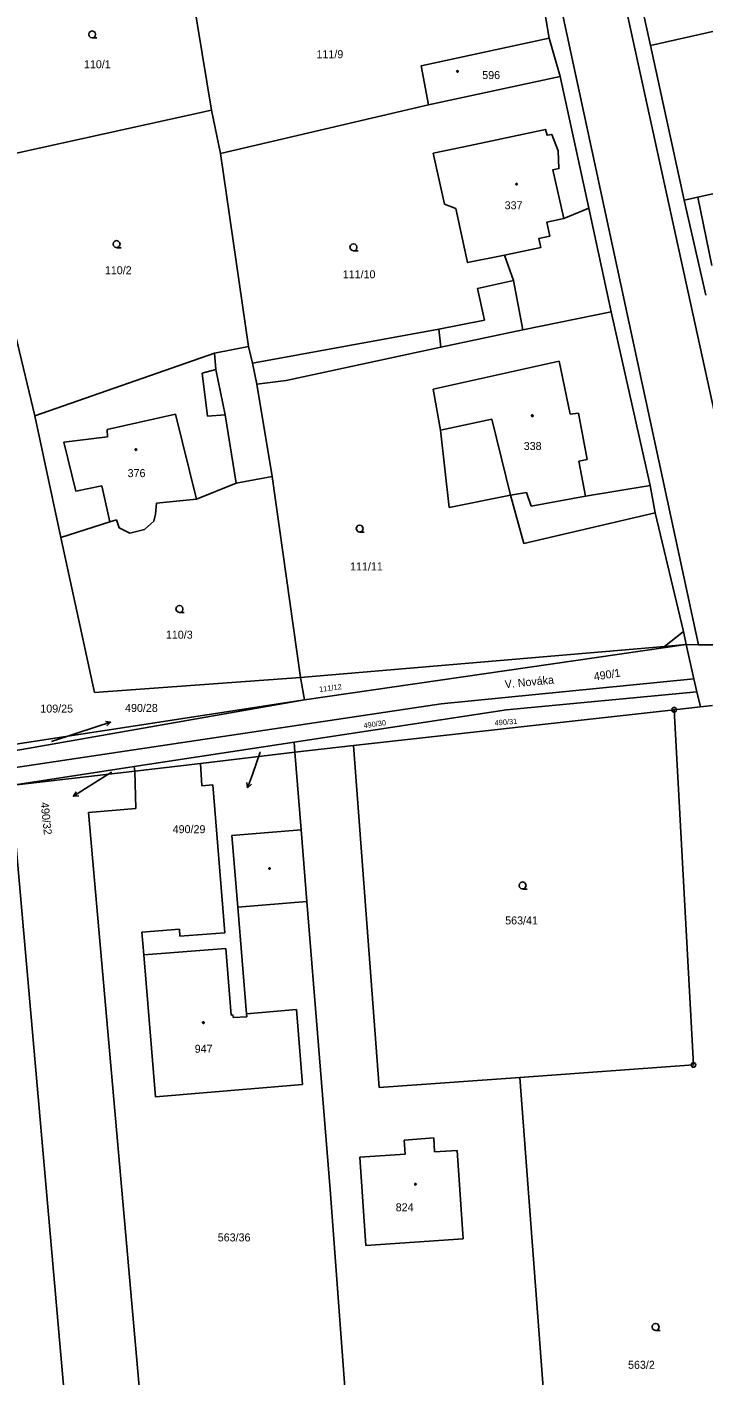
# Model space of a CAD drawing. Extents: x -757994 to -755874, y -1047691 to -1046119.
# Drawn here: x -756475.6 to -756403.7, y -1047252.5 to -1047109.3 of the extents above; entities that cross this region are included whole.
import ezdxf

# ---------------------------------------------------------------- set-up
doc = ezdxf.new("R2010")
doc.units = 0
doc.layers.add('katastrální mapa', color=7, linetype='Continuous')

msp = doc.modelspace()

# ---------------------------------------------------------------- linework, layer by layer
at = {"layer": 'katastrální mapa'}
for p, q in [((-756397.11, -1047175.01), (-756415, -1047093.07)), ((-756421.74, -1047093.61), (-756404.48, -1047173.68)), ((-756455.97, -1047118.2), (-756459.61, -1047096.05)), ((-756421.95, -1047099.73), (-756420.05, -1047110.55)), ((-756411.68, -1047100.29), (-756409.3, -1047111.32)), ((-756383.59, -1047105.55), (-756409.3, -1047111.32)), ((-756433.66, -1047113.46), (-756420.05, -1047110.55)), ((-756420.05, -1047110.55), (-756418.88, -1047114.62)), ((-756409.3, -1047111.32), (-756405.71, -1047127.74)), ((-756432.89, -1047117.63), (-756433.66, -1047113.46)), ((-756432.89, -1047117.63), (-756418.88, -1047114.62)), ((-756418.88, -1047114.62), (-756415.86, -1047128.6)), ((-756455.02, -1047122.79), (-756432.89, -1047117.63)), ((-756481.22, -1047123.75), (-756455.97, -1047118.2)), ((-756455.97, -1047118.2), (-756455.02, -1047122.79)), ((-756455.02, -1047122.79), (-756452.02, -1047143.28)), ((-756381.66, -1047122.36), (-756404.26, -1047127.42)), ((-756481.22, -1047123.75), (-756474.76, -1047150.65)), ((-756404.26, -1047127.42), (-756405.71, -1047127.74)), ((-756405.71, -1047127.74), (-756403.42, -1047137.85)), ((-756402.77, -1047134.67), (-756404.26, -1047127.42)), ((-756418.51, -1047129.68), (-756415.86, -1047128.6)), ((-756415.86, -1047128.6), (-756413.48, -1047139.62)), ((-756423.87, -1047136.29), (-756424.81, -1047133.57)), ((-756423.87, -1047136.29), (-756427.7, -1047137.11)), ((-756422.86, -1047141.52), (-756423.87, -1047136.29)), ((-756427.7, -1047137.11), (-756426.95, -1047140.49)), ((-756426.95, -1047140.49), (-756431.78, -1047141.44)), ((-756422.86, -1047141.52), (-756413.48, -1047139.62)), ((-756413.48, -1047139.62), (-756409.34, -1047158.06)), ((-756431.78, -1047141.44), (-756451.62, -1047145.06)), ((-756431.78, -1047141.44), (-756431.59, -1047143.36)), ((-756431.59, -1047143.36), (-756422.86, -1047141.52)), ((-756455.64, -1047143.98), (-756452.02, -1047143.28)), ((-756452.02, -1047143.28), (-756451.62, -1047145.06)), ((-756448.02, -1047146.91), (-756431.59, -1047143.36)), ((-756474.76, -1047150.65), (-756455.64, -1047143.98)), ((-756455.49, -1047145.74), (-756455.64, -1047143.98)), ((-756419.02, -1047144.83), (-756432.4, -1047147.82)), ((-756417.82, -1047150.46), (-756419.02, -1047144.83)), ((-756455.49, -1047145.74), (-756456.94, -1047146.1)), ((-756456.94, -1047146.1), (-756456.38, -1047150.68)), ((-756454.5, -1047150.53), (-756455.49, -1047145.74)), ((-756451.62, -1047145.06), (-756451.13, -1047147.3)), ((-756451.13, -1047147.3), (-756448.02, -1047146.91)), ((-756449.5, -1047157.11), (-756451.13, -1047147.3)), ((-756432.4, -1047147.82), (-756431.63, -1047152.16)), ((-756474.76, -1047150.65), (-756471.97, -1047163.57)), ((-756459.78, -1047150.47), (-756467.07, -1047152.11)), ((-756457.55, -1047159.49), (-756459.78, -1047150.47)), ((-756456.38, -1047150.68), (-756454.5, -1047150.53)), ((-756453.34, -1047157.81), (-756454.5, -1047150.53)), ((-756416.93, -1047150.36), (-756417.82, -1047150.46)), ((-756416.03, -1047155.27), (-756416.93, -1047150.36)), ((-756467.07, -1047152.11), (-756467.01, -1047152.87)), ((-756426.16, -1047150.99), (-756431.63, -1047152.16)), ((-756431.63, -1047152.16), (-756430.7, -1047160.39)), ((-756424.18, -1047159.09), (-756426.16, -1047150.99)), ((-756467.01, -1047152.87), (-756471.67, -1047153.46)), ((-756471.67, -1047153.46), (-756470.37, -1047158.66)), ((-756416.91, -1047155.45), (-756416.03, -1047155.27)), ((-756416.22, -1047159.19), (-756416.91, -1047155.45)), ((-756457.55, -1047159.49), (-756453.34, -1047157.81)), ((-756453.34, -1047157.81), (-756449.5, -1047157.11)), ((-756446.49, -1047178.44), (-756449.5, -1047157.11)), ((-756470.37, -1047158.66), (-756467.63, -1047158.09)), ((-756467.63, -1047158.09), (-756466.78, -1047161.92)), ((-756430.7, -1047160.39), (-756424.18, -1047159.09)), ((-756422.49, -1047158.78), (-756424.18, -1047159.09)), ((-756424.18, -1047159.09), (-756422.76, -1047164.21)), ((-756421.97, -1047160.23), (-756422.49, -1047158.78)), ((-756416.22, -1047159.19), (-756421.97, -1047160.23)), ((-756409.34, -1047158.06), (-756416.22, -1047159.19)), ((-756409.34, -1047158.06), (-756408.78, -1047160.95)), ((-756461.91, -1047161.09), (-756461.8, -1047159.94)), ((-756461.8, -1047159.94), (-756457.55, -1047159.49)), ((-756471.97, -1047163.57), (-756466.78, -1047161.92)), ((-756466.78, -1047161.92), (-756466.05, -1047161.7)), ((-756466.05, -1047161.7), (-756465.79, -1047162.55)), ((-756463.08, -1047162.74), (-756462.09, -1047161.85)), ((-756462.09, -1047161.85), (-756461.91, -1047161.09)), ((-756422.76, -1047164.21), (-756408.78, -1047160.95)), ((-756408.78, -1047160.95), (-756405.8, -1047173.57)), ((-756471.97, -1047163.57), (-756468.42, -1047180.02)), ((-756465.79, -1047162.55), (-756464.65, -1047163.1)), ((-756464.65, -1047163.1), (-756463.08, -1047162.74)), ((-756405.8, -1047173.57), (-756407.81, -1047175.15)), ((-756405.8, -1047173.57), (-756405.49, -1047174.95)), ((-756404.48, -1047173.68), (-756404.2, -1047174.96)), ((-756446.07, -1047180.81), (-756405.49, -1047174.95)), ((-756407.81, -1047175.15), (-756405.49, -1047174.95)), ((-756404.2, -1047174.96), (-756405.49, -1047174.95)), ((-756405.49, -1047174.95), (-756404.67, -1047178.57)), ((-756397.11, -1047175.01), (-756404.2, -1047174.96)), ((-756446.49, -1047178.44), (-756407.81, -1047175.15)), ((-756468.42, -1047180.02), (-756446.49, -1047178.44)), ((-756446.49, -1047178.44), (-756446.07, -1047180.81)), ((-756431.54, -1047181.25), (-756404.67, -1047178.57)), ((-756404.67, -1047178.57), (-756404.36, -1047179.96)), ((-756446.07, -1047180.81), (-756477.7, -1047185.65)), ((-756477.54, -1047186.35), (-756446.07, -1047180.81)), ((-756424.59, -1047181.87), (-756404.36, -1047179.96)), ((-756404.36, -1047179.96), (-756403.99, -1047181.57)), ((-756431.54, -1047181.25), (-756477.02, -1047188.04)), ((-756447.19, -1047185.32), (-756424.59, -1047181.87)), ((-756406.78, -1047181.88), (-756440.87, -1047185.66)), ((-756406.84, -1047181.88), (-756406.72, -1047181.88)), ((-756403.99, -1047181.57), (-756406.78, -1047181.88)), ((-756406.78, -1047181.88), (-756404.71, -1047219.6)), ((-756403.99, -1047181.57), (-756402.69, -1047181.43)), ((-756472.98, -1047185.23), (-756468.12, -1047183.66)), ((-756466.69, -1047183.2), (-756468.12, -1047183.66)), ((-756464.18, -1047187.91), (-756447.19, -1047185.32)), ((-756447.1, -1047186.39), (-756457.13, -1047187.56)), ((-756450.79, -1047186.36), (-756451.62, -1047188.73)), ((-756447.19, -1047185.32), (-756447.1, -1047186.39)), ((-756447.1, -1047186.39), (-756440.87, -1047185.66)), ((-756446.43, -1047194.63), (-756447.1, -1047186.39)), ((-756440.87, -1047185.66), (-756438.15, -1047221.99)), ((-756477.31, -1047189.92), (-756464.18, -1047187.91)), ((-756464.18, -1047187.91), (-756464.1, -1047188.38)), ((-756457.13, -1047187.56), (-756464.1, -1047188.38)), ((-756457, -1047189.94), (-756457.13, -1047187.56)), ((-756464.1, -1047188.38), (-756477.31, -1047189.92)), ((-756466.61, -1047188.49), (-756469.37, -1047190.25)), ((-756464.01, -1047192.36), (-756464.1, -1047188.38)), ((-756452.12, -1047190.15), (-756451.62, -1047188.73)), ((-756470.64, -1047191.05), (-756469.37, -1047190.25)), ((-756455.82, -1047189.85), (-756457, -1047189.94)), ((-756454.56, -1047205.55), (-756455.82, -1047189.85)), ((-756469.03, -1047192.79), (-756464.01, -1047192.36)), ((-756463.18, -1047259.03), (-756469.03, -1047192.79)), ((-756446.43, -1047194.63), (-756453.79, -1047195.24)), ((-756445.82, -1047202.23), (-756446.43, -1047194.63)), ((-756453.79, -1047195.24), (-756453.17, -1047202.84)), ((-756453.17, -1047202.84), (-756445.82, -1047202.23)), ((-756443.34, -1047232.83), (-756445.82, -1047202.23)), ((-756452.24, -1047214.18), (-756453.17, -1047202.84)), ((-756463.38, -1047205.5), (-756459.37, -1047205.18)), ((-756459.37, -1047205.18), (-756459.32, -1047205.93)), ((-756463.16, -1047207.9), (-756463.38, -1047205.5)), ((-756459.32, -1047205.93), (-756454.56, -1047205.55)), ((-756463.16, -1047207.9), (-756454.43, -1047207.21)), ((-756461.92, -1047222.99), (-756463.16, -1047207.9)), ((-756454.43, -1047207.21), (-756453.87, -1047214.31)), ((-756446.91, -1047213.72), (-756452.24, -1047214.18)), ((-756446.3, -1047221.67), (-756446.91, -1047213.72)), ((-756453.87, -1047214.31), (-756453.69, -1047214.29)), ((-756453.69, -1047214.29), (-756453.67, -1047214.56)), ((-756452.22, -1047214.47), (-756453.67, -1047214.56)), ((-756452.24, -1047214.18), (-756452.22, -1047214.47)), ((-756438.15, -1047221.99), (-756423.18, -1047220.92)), ((-756404.71, -1047219.6), (-756423.18, -1047220.92)), ((-756423.18, -1047220.92), (-756419.64, -1047267.82)), ((-756404.77, -1047219.6), (-756404.65, -1047219.6)), ((-756446.3, -1047221.67), (-756461.92, -1047222.99)), ((-756435.49, -1047227.58), (-756432.33, -1047227.34)), ((-756435.39, -1047229.06), (-756435.49, -1047227.58)), ((-756432.33, -1047227.34), (-756432.24, -1047228.84)), ((-756440.19, -1047229.39), (-756435.39, -1047229.06)), ((-756439.55, -1047238.78), (-756440.19, -1047229.39)), ((-756432.24, -1047228.84), (-756429.86, -1047228.67)), ((-756429.86, -1047228.67), (-756429.21, -1047238.07)), ((-756441.4, -1047259.14), (-756443.34, -1047232.83)), ((-756429.21, -1047238.07), (-756439.55, -1047238.78))]:
    msp.add_line(p, q, dxfattribs=at)
for points in [[(-756468.64, -1047110.5), (-756468.83, -1047110.45), (-756468.97, -1047110.32), (-756469.02, -1047110.13), (-756468.97, -1047109.95), (-756468.83, -1047109.81), (-756468.65, -1047109.76), (-756468.46, -1047109.81), (-756468.33, -1047109.95), (-756468.28, -1047110.14), (-756468.33, -1047110.33), (-756468.46, -1047110.46), (-756468.65, -1047110.51), (-756468.15, -1047110.51)], [(-756429.13, -1047122.07), (-756420.45, -1047120.23), (-756420.29, -1047120.85), (-756419.8, -1047120.76), (-756419.12, -1047122.49), (-756419.03, -1047124.38), (-756419.66, -1047124.52), (-756418.51, -1047129.68)], [(-756429.98, -1047128.63), (-756431.19, -1047128.16), (-756432.39, -1047122.76), (-756429.13, -1047122.07)], [(-756424.81, -1047133.57), (-756428.74, -1047134.38), (-756429.98, -1047128.63)], [(-756418.51, -1047129.68), (-756420.33, -1047130.09), (-756420, -1047131.57), (-756421.17, -1047131.83), (-756420.96, -1047132.78), (-756424.81, -1047133.57)], [(-756466.05, -1047132.78), (-756466.24, -1047132.73), (-756466.38, -1047132.6), (-756466.43, -1047132.41), (-756466.38, -1047132.23), (-756466.24, -1047132.09), (-756466.06, -1047132.04), (-756465.87, -1047132.09), (-756465.74, -1047132.23), (-756465.69, -1047132.42), (-756465.74, -1047132.61), (-756465.87, -1047132.74), (-756466.06, -1047132.79), (-756465.56, -1047132.79)], [(-756440.87, -1047133.12), (-756441.06, -1047133.07), (-756441.2, -1047132.94), (-756441.24, -1047132.75), (-756441.2, -1047132.57), (-756441.06, -1047132.43), (-756440.88, -1047132.38), (-756440.69, -1047132.43), (-756440.55, -1047132.57), (-756440.51, -1047132.76), (-756440.55, -1047132.95), (-756440.69, -1047133.08), (-756440.88, -1047133.13), (-756440.38, -1047133.13)], [(-756440.21, -1047162.99), (-756440.4, -1047162.94), (-756440.53, -1047162.8), (-756440.59, -1047162.62), (-756440.53, -1047162.44), (-756440.4, -1047162.3), (-756440.22, -1047162.25), (-756440.03, -1047162.3), (-756439.9, -1047162.44), (-756439.85, -1047162.62), (-756439.9, -1047162.82), (-756440.03, -1047162.95), (-756440.22, -1047163), (-756439.72, -1047163)], [(-756459.37, -1047171.53), (-756459.56, -1047171.48), (-756459.7, -1047171.35), (-756459.74, -1047171.16), (-756459.7, -1047170.98), (-756459.56, -1047170.84), (-756459.38, -1047170.79), (-756459.19, -1047170.84), (-756459.05, -1047170.98), (-756459.01, -1047171.17), (-756459.05, -1047171.36), (-756459.19, -1047171.49), (-756459.38, -1047171.54), (-756458.88, -1047171.54)], [(-756467.25, -1047183.11), (-756466.69, -1047183.2), (-756467.09, -1047183.59)], [(-756477.31, -1047189.92), (-756471.08, -1047260.48), (-756491.19, -1047264.16)], [(-756470.08, -1047191), (-756470.64, -1047191.05), (-756470.35, -1047190.58)], [(-756451.71, -1047189.76), (-756452.12, -1047190.15), (-756452.19, -1047189.59)], [(-756422.88, -1047200.9), (-756423.07, -1047200.85), (-756423.21, -1047200.72), (-756423.26, -1047200.53), (-756423.21, -1047200.35), (-756423.07, -1047200.21), (-756422.89, -1047200.16), (-756422.7, -1047200.21), (-756422.57, -1047200.35), (-756422.52, -1047200.54), (-756422.57, -1047200.73), (-756422.7, -1047200.86), (-756422.89, -1047200.91), (-756422.39, -1047200.91)], [(-756408.74, -1047247.79), (-756408.93, -1047247.74), (-756409.07, -1047247.61), (-756409.11, -1047247.42), (-756409.07, -1047247.24), (-756408.93, -1047247.1), (-756408.74, -1047247.05), (-756408.56, -1047247.1), (-756408.43, -1047247.24), (-756408.38, -1047247.43), (-756408.43, -1047247.62), (-756408.56, -1047247.75), (-756408.75, -1047247.8), (-756408.25, -1047247.8)]]:
    msp.add_lwpolyline(points, dxfattribs=at)
for points in [[(-756429.81, -1047113.98), (-756429.76, -1047113.99), (-756429.74, -1047114.03), (-756429.73, -1047114.06), (-756429.74, -1047114.11), (-756429.78, -1047114.14), (-756429.81, -1047114.15), (-756429.85, -1047114.13), (-756429.89, -1047114.1), (-756429.9, -1047114.06), (-756429.89, -1047114.02), (-756429.85, -1047113.98)], [(-756423.53, -1047125.96), (-756423.48, -1047125.97), (-756423.46, -1047126.01), (-756423.45, -1047126.04), (-756423.46, -1047126.09), (-756423.5, -1047126.12), (-756423.53, -1047126.12), (-756423.58, -1047126.11), (-756423.6, -1047126.08), (-756423.61, -1047126.04), (-756423.6, -1047126), (-756423.57, -1047125.96)], [(-756421.86, -1047150.55), (-756421.81, -1047150.57), (-756421.78, -1047150.61), (-756421.77, -1047150.64), (-756421.78, -1047150.69), (-756421.83, -1047150.72), (-756421.86, -1047150.73), (-756421.91, -1047150.71), (-756421.94, -1047150.68), (-756421.95, -1047150.64), (-756421.94, -1047150.6), (-756421.9, -1047150.56)], [(-756463.99, -1047154.16), (-756463.94, -1047154.17), (-756463.92, -1047154.21), (-756463.91, -1047154.24), (-756463.92, -1047154.28), (-756463.96, -1047154.32), (-756463.99, -1047154.33), (-756464.03, -1047154.31), (-756464.07, -1047154.28), (-756464.08, -1047154.24), (-756464.07, -1047154.2), (-756464.02, -1047154.16)], [(-756406.71, -1047181.64), (-756406.58, -1047181.73), (-756406.53, -1047181.88), (-756406.58, -1047182.02), (-756406.71, -1047182.11), (-756406.86, -1047182.11), (-756406.99, -1047182.02), (-756407.04, -1047181.88), (-756406.99, -1047181.73), (-756406.86, -1047181.64)], [(-756449.76, -1047198.66), (-756449.71, -1047198.73), (-756449.76, -1047198.8), (-756449.85, -1047198.8), (-756449.89, -1047198.73), (-756449.85, -1047198.66)], [(-756456.84, -1047215.01), (-756456.79, -1047215.02), (-756456.76, -1047215.07), (-756456.75, -1047215.1), (-756456.76, -1047215.15), (-756456.8, -1047215.18), (-756456.84, -1047215.19), (-756456.89, -1047215.17), (-756456.92, -1047215.14), (-756456.93, -1047215.1), (-756456.92, -1047215.05), (-756456.88, -1047215.02)], [(-756404.64, -1047219.36), (-756404.51, -1047219.45), (-756404.46, -1047219.6), (-756404.51, -1047219.74), (-756404.64, -1047219.83), (-756404.79, -1047219.83), (-756404.92, -1047219.74), (-756404.97, -1047219.6), (-756404.92, -1047219.45), (-756404.79, -1047219.36)], [(-756434.28, -1047232.18), (-756434.23, -1047232.19), (-756434.21, -1047232.23), (-756434.2, -1047232.26), (-756434.21, -1047232.3), (-756434.25, -1047232.34), (-756434.28, -1047232.35), (-756434.33, -1047232.33), (-756434.35, -1047232.3), (-756434.36, -1047232.26), (-756434.35, -1047232.22), (-756434.32, -1047232.18)]]:
    msp.add_lwpolyline(points, close=True, dxfattribs=at)

# ---------------------------------------------------------------- texts
for s, height, p in [('111/9', 0.85, (-756444.8, -1047112.66)), ('110/1', 0.85, (-756469.52, -1047113.73)), ('596', 0.85, (-756427.18, -1047114.88)), ('337', 0.85, (-756424.8, -1047128.71)), ('110/2', 0.85, (-756467.3, -1047135.61)), ('111/10', 0.85, (-756442.01, -1047136.04)), ('338', 0.85, (-756422.77, -1047154.28)), ('376', 0.85, (-756464.88, -1047157.16)), ('111/11', 0.85, (-756441.23, -1047167.07)), ('110/3', 0.85, (-756460.81, -1047174.32)), ('109/25', 0.85, (-756474.16, -1047182.17)), ('490/28', 0.85, (-756465.15, -1047182.1)), ('490/28', 0.05, (-756473.1, -1047185.23)), ('490/29', 0.05, (-756450.91, -1047186.36)), ('490/29', 0.85, (-756460.09, -1047194.98)), ('563/41', 0.85, (-756424.74, -1047204.67)), ('947', 0.85, (-756457.75, -1047218.3)), ('824', 0.85, (-756436.38, -1047235.14)), ('563/36', 0.85, (-756455.3, -1047238.34)), ('563/2', 0.85, (-756411.68, -1047251.87))]:
    msp.add_text(s, height=height, dxfattribs=at).set_placement(p)
for s, height, rotation, p in [('490/1', 0.85, 8.8236, (-756415.25, -1047178.77)), ('111/12', 0.57, 7.3912, (-756444.48, -1047179.99)), ('V. Nováka', 0.85, 5.3858, (-756424.75, -1047179.58)), ('490/30', 0.57, 8.4225, (-756439.76, -1047183.85)), ('490/31', 0.57, 4.4691, (-756425.84, -1047183.55)), ('490/32', 0.05, 275.9938, (-756466.62, -1047188.36)), ('490/32', 0.85, 275.9938, (-756474.13, -1047191.73))]:
    msp.add_text(s, height=height, rotation=rotation, dxfattribs=at).set_placement(p)

doc.saveas('drawing.dxf')
